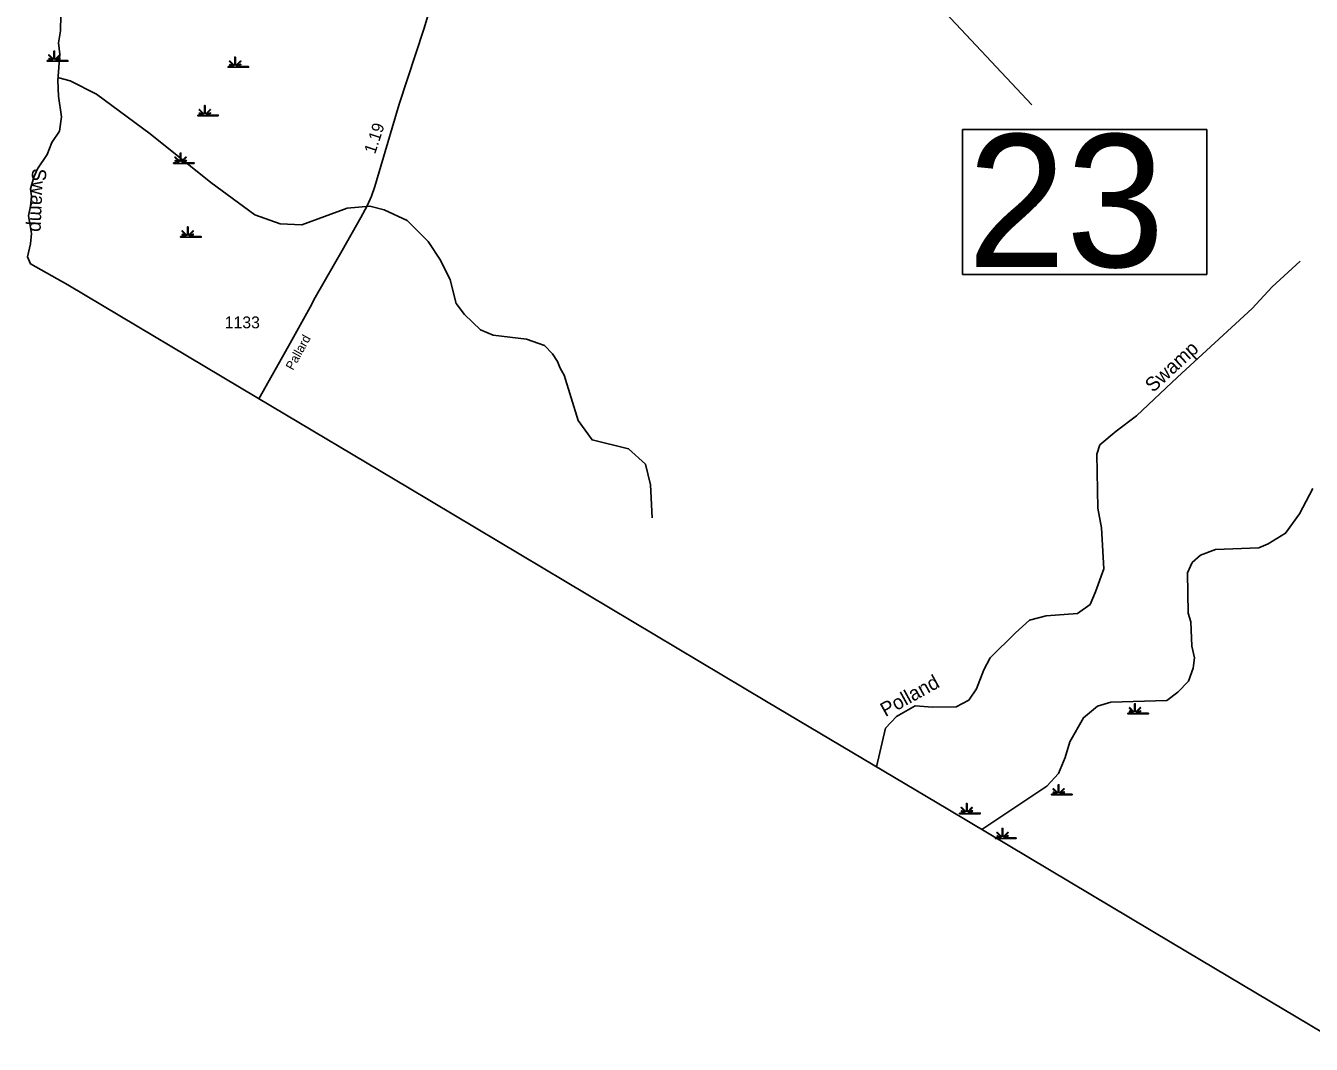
# Model space of a CAD drawing. Extents: x 2532689 to 2764727, y 536648 to 732970.
# Drawn here: x 2539044 to 2552614, y 604102 to 614847 of the extents above; entities that cross this region are included whole.
import ezdxf

# ---------------------------------------------------------------- set-up
doc = ezdxf.new("R2010")
doc.units = 0
for name, color, linetype in [('Exist Boundary Political CountyLine', 7, 'Continuous'), ('Exist Hydrographic Creek Single Shore', 7, 'Continuous'), ('Exist Hydrographic Swamp CELL', 7, 'Continuous'), ('Exist Hydrographic Swamp Label', 7, 'Continuous'), ('Exist Road Primary NC Structure Standard Bridge Number Label', 7, 'Continuous'), ('Exist Road Secondary Mileage Hundredths English Label', 7, 'Continuous'), ('Exist Road Secondary Type 51 Attributed', 7, 'Continuous'), ('Exist Road Secondary Type 51 Label', 7, 'Continuous'), ('Exist Road Secondary Type 51 Number Label', 7, 'Continuous')]:
    doc.layers.add(name, color=color, linetype=linetype)

msp = doc.modelspace()

# ---------------------------------------------------------------- linework, layer by layer
at = {"layer": 'Exist Boundary Political CountyLine'}
for points in [[(2539416, 614958), (2539411, 614794), (2539390, 614666), (2539404, 614548), (2539383, 614271), (2539391, 614103), (2539423, 613887), (2539399, 613735), (2539319, 613615), (2539271, 613488), (2539167, 613336), (2539128, 613248), (2539096, 613128), (2539104, 613048), (2539096, 612944), (2539072, 612840), (2539088, 612761), (2539104, 612657), (2539096, 612545), (2539064, 612409), (2539096, 612335), (2539489, 612112)], [(2539489, 612112), (2541484, 610924), (2543090, 609968), (2546865, 607719), (2548776, 606581), (2551142, 605172), (2553489, 603774), (2555345, 602668), (2557351, 601473), (2559512, 600187), (2561378, 599075), (2566102, 596262), (2569405, 594294), (2586179, 584303), (2593549, 579914), (2608947, 570743), (2617220, 563503), (2625601, 556169), (2628092, 553990)]]:
    msp.add_lwpolyline(points, dxfattribs=at)
at = {"layer": 'Exist Hydrographic Creek Single Shore'}
for points in [[(2545655, 609656), (2545640, 610004), (2545586, 610222), (2545408, 610385), (2545023, 610478), (2544877, 610682), (2544727, 611162), (2544684, 611236), (2544658, 611304), (2544606, 611387), (2544521, 611475), (2544329, 611540), (2543978, 611581), (2543844, 611638), (2543674, 611802), (2543588, 611917), (2543525, 612167), (2543422, 612373), (2543293, 612572), (2543072, 612792), (2542829, 612904), (2542678, 612944), (2542437, 612921), (2541957, 612747), (2541731, 612758), (2541463, 612852), (2540998, 613194), (2540356, 613707), (2539790, 614124), (2539512, 614267), (2539395, 614298)], [(2548024, 607029), (2548120, 607435), (2548235, 607561), (2548433, 607671), (2548616, 607659), (2548866, 607662), (2548998, 607733), (2549079, 607851), (2549159, 608052), (2549223, 608179), (2549493, 608443), (2549641, 608577), (2549815, 608623), (2550148, 608646), (2550280, 608740), (2550335, 608874), (2550423, 609117), (2550398, 609549), (2550361, 609758), (2550350, 610326), (2550382, 610425), (2550554, 610570), (2550768, 610733), (2551202, 611141), (2551989, 611863), (2552202, 612091), (2552497, 612362)], [(2549135, 606367), (2549823, 606824), (2549947, 606957), (2550017, 607128), (2550064, 607294), (2550210, 607546), (2550358, 607667), (2550499, 607712), (2551090, 607729), (2551205, 607816), (2551319, 607932), (2551368, 608069), (2551382, 608177), (2551354, 608301), (2551341, 608560), (2551315, 608651), (2551307, 609074), (2551355, 609184), (2551445, 609260), (2551602, 609322), (2552060, 609338), (2552160, 609381), (2552342, 609493), (2552488, 609696), (2552632, 609965)]]:
    msp.add_lwpolyline(points, dxfattribs=at)
at = {"layer": 'Exist Hydrographic Swamp CELL'}
for points in [[(2539271, 614480), (2539324, 614480), (2539326, 614483), (2539288, 614498), (2539291, 614503), (2539328, 614488), (2539330, 614491), (2539285, 614535), (2539291, 614540), (2539336, 614495), (2539342, 614497), (2539342, 614580), (2539349, 614580), (2539349, 614497), (2539356, 614495), (2539401, 614540), (2539406, 614535), (2539362, 614491), (2539364, 614487), (2539405, 614506), (2539407, 614501), (2539366, 614483), (2539368, 614480), (2539489, 614480), (2539489, 614473), (2539271, 614473)], [(2541180, 614416), (2541232, 614416), (2541234, 614419), (2541196, 614434), (2541199, 614439), (2541237, 614424), (2541238, 614427), (2541194, 614471), (2541199, 614476), (2541244, 614431), (2541251, 614433), (2541251, 614516), (2541258, 614516), (2541258, 614433), (2541264, 614431), (2541310, 614476), (2541315, 614471), (2541270, 614427), (2541272, 614423), (2541313, 614442), (2541316, 614437), (2541275, 614419), (2541276, 614416), (2541397, 614416), (2541397, 614409), (2541180, 614409)], [(2540860, 613904), (2540913, 613904), (2540915, 613907), (2540876, 613922), (2540879, 613927), (2540917, 613912), (2540919, 613914), (2540874, 613959), (2540879, 613964), (2540924, 613919), (2540931, 613921), (2540931, 614004), (2540938, 614004), (2540938, 613921), (2540944, 613919), (2540990, 613964), (2540995, 613959), (2540950, 613914), (2540952, 613911), (2540993, 613929), (2540996, 613924), (2540955, 613907), (2540956, 613904), (2541077, 613904), (2541077, 613897), (2540860, 613897)], [(2540604, 613402), (2540657, 613402), (2540659, 613406), (2540620, 613421), (2540623, 613426), (2540661, 613410), (2540663, 613413), (2540618, 613458), (2540623, 613463), (2540669, 613417), (2540675, 613420), (2540675, 613503), (2540682, 613503), (2540682, 613420), (2540688, 613417), (2540734, 613463), (2540739, 613458), (2540695, 613413), (2540697, 613409), (2540737, 613428), (2540740, 613423), (2540699, 613405), (2540700, 613402), (2540822, 613402), (2540822, 613395), (2540604, 613395)], [(2540679, 612623), (2540731, 612623), (2540733, 612627), (2540695, 612642), (2540698, 612647), (2540736, 612631), (2540737, 612634), (2540693, 612679), (2540698, 612684), (2540743, 612638), (2540750, 612641), (2540750, 612724), (2540757, 612724), (2540757, 612641), (2540763, 612638), (2540808, 612684), (2540814, 612679), (2540769, 612634), (2540771, 612631), (2540812, 612649), (2540814, 612644), (2540774, 612626), (2540775, 612623), (2540896, 612623), (2540896, 612616), (2540679, 612616)], [(2550678, 607594), (2550730, 607594), (2550732, 607598), (2550694, 607613), (2550697, 607618), (2550735, 607602), (2550736, 607605), (2550692, 607649), (2550697, 607655), (2550742, 607609), (2550749, 607611), (2550749, 607695), (2550756, 607695), (2550756, 607611), (2550762, 607609), (2550808, 607655), (2550813, 607649), (2550768, 607605), (2550770, 607601), (2550811, 607620), (2550814, 607615), (2550773, 607597), (2550774, 607594), (2550895, 607594), (2550895, 607587), (2550678, 607587)], [(2549872, 606739), (2549925, 606739), (2549927, 606742), (2549889, 606757), (2549892, 606762), (2549929, 606747), (2549931, 606750), (2549886, 606794), (2549892, 606799), (2549937, 606754), (2549943, 606756), (2549943, 606839), (2549950, 606839), (2549950, 606756), (2549957, 606754), (2550002, 606799), (2550007, 606794), (2549963, 606750), (2549965, 606746), (2550006, 606765), (2550008, 606759), (2549967, 606742), (2549969, 606739), (2550090, 606739), (2550090, 606732), (2549872, 606732)], [(2548902, 606541), (2548955, 606541), (2548957, 606545), (2548919, 606560), (2548922, 606565), (2548959, 606549), (2548961, 606552), (2548917, 606597), (2548922, 606602), (2548967, 606556), (2548973, 606559), (2548973, 606642), (2548981, 606642), (2548980, 606559), (2548987, 606556), (2549032, 606602), (2549037, 606597), (2548993, 606552), (2548995, 606549), (2549036, 606567), (2549038, 606562), (2548997, 606544), (2548999, 606541), (2549120, 606541), (2549120, 606534), (2548902, 606534)], [(2549280, 606278), (2549333, 606278), (2549335, 606282), (2549297, 606297), (2549300, 606302), (2549337, 606286), (2549339, 606289), (2549295, 606333), (2549300, 606339), (2549345, 606293), (2549351, 606296), (2549351, 606379), (2549359, 606379), (2549359, 606296), (2549365, 606293), (2549410, 606339), (2549415, 606333), (2549371, 606289), (2549373, 606285), (2549414, 606304), (2549416, 606299), (2549375, 606281), (2549377, 606278), (2549498, 606278), (2549498, 606271), (2549280, 606271)]]:
    msp.add_lwpolyline(points, close=True, dxfattribs=at)
at = {"layer": 'Exist Road Primary NC Structure Standard Bridge Number Label'}
msp.add_line((2545842, 618076), (2549666, 614014), dxfattribs=at)
msp.add_lwpolyline([(2548933, 613752), (2551510, 613752), (2551510, 612223), (2548933, 612223)], close=True, dxfattribs=at)
at = {"layer": 'Exist Road Secondary Type 51 Attributed'}
msp.add_lwpolyline([(2543150, 616699), (2543290, 616259), (2543373, 615983), (2543457, 615682), (2543464, 615643), (2543464, 615560), (2543450, 615492), (2543245, 614810), (2542985, 614021), (2542793, 613366), (2542730, 613151), (2542695, 613050), (2542647, 612948), (2542581, 612823), (2542383, 612475), (2542304, 612334), (2542195, 612144), (2542101, 611979), (2542047, 611878), (2541817, 611465), (2541505, 610911)], dxfattribs=at)

# ---------------------------------------------------------------- texts
at = {"layer": 'Exist Hydrographic Swamp Label'}
for s, rotation, p in [('Swamp', 267.7225, (2539112, 613344)), ('Swamp', 42.503, (2550943, 610971)), ('Polland', 28.9903, (2548118, 607552))]:
    msp.add_text(s, height=150, rotation=rotation, dxfattribs=at).set_placement(p)
at = {"layer": 'Exist Road Primary NC Structure Standard Bridge Number Label'}
msp.add_text('23', height=1400, dxfattribs=at).set_placement((2548984, 612302))
at = {"layer": 'Exist Road Secondary Mileage Hundredths English Label'}
msp.add_text('1.19', height=125, rotation=71.5428, dxfattribs=at).set_placement((2542731, 613487))
at = {"layer": 'Exist Road Secondary Type 51 Label'}
msp.add_text('Pallard', height=95, rotation=61.1738, dxfattribs=at).set_placement((2541865, 611206))
at = {"layer": 'Exist Road Secondary Type 51 Number Label'}
msp.add_text('1133', height=125, dxfattribs=at).set_placement((2541144, 611655))

doc.saveas('drawing.dxf')
